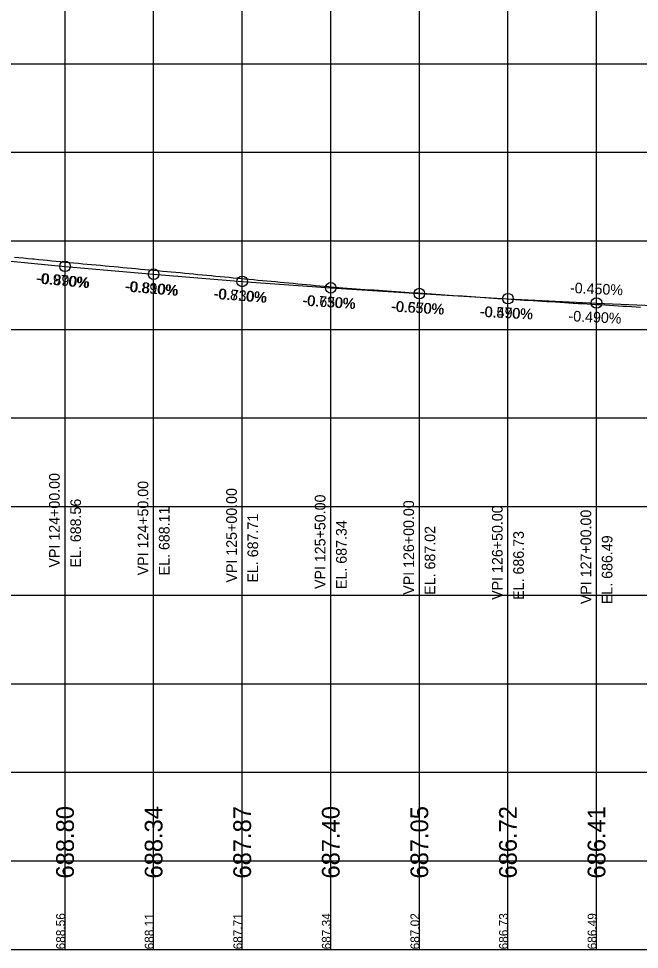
# Model space of a CAD drawing. Extents: x -7164 to 2214450, y -19642 to 253469.
# Drawn here: x 19574 to 19924, y -3000 to -2475 of the extents above; entities that cross this region are included whole.
import ezdxf

# ---------------------------------------------------------------- set-up
doc = ezdxf.new("R2010")
doc.units = 0
for name, color, linetype in [('DESIGN - PROFILE - Proposed', 7, 'Continuous'), ('DESIGN - PROFILE - Proposed Curve Text', 7, 'Continuous'), ('DESIGN - PROFILE - Proposed Text', 7, 'Continuous'), ('DESIGN - SCRATCH - User 1', 7, 'Continuous'), ('DESIGN - SHEET - Light Grid', 7, 'Continuous'), ('SURVEY - PROFILE - Ground Line with Text', 7, 'Continuous')]:
    doc.layers.add(name, color=color, linetype=linetype)

msp = doc.modelspace()

# ---------------------------------------------------------------- linework, layer by layer
at = {"layer": 'DESIGN - PROFILE - Proposed'}
for points in [[(18850, -2500.35), (18900, -2514.7), (18950, -2527.35), (19000, -2538.29), (19050, -2547.53), (19100, -2555.06), (19150, -2561.36), (19200, -2567.61), (19250, -2573.86), (19300, -2580.11), (19350, -2586.36), (19400, -2592.61), (19450, -2598.66), (19500, -2604.31), (19550, -2609.56), (19600, -2614.41), (19650, -2618.86), (19700, -2622.91), (19750, -2626.56)], [(18850, -2500.35), (18900, -2514.7), (18950, -2527.35), (19000, -2538.29), (19050, -2547.53), (19100, -2555.06), (19150, -2561.36), (19200, -2567.61), (19250, -2573.86), (19300, -2580.11), (19350, -2586.36), (19400, -2592.61), (19450, -2598.66), (19500, -2604.31), (19550, -2609.56), (19600, -2614.41), (19650, -2618.86), (19700, -2622.91), (19750, -2626.56)], [(19750, -2626.56), (19800, -2629.81), (19850, -2632.66), (19900, -2635.11), (19950, -2637.36), (20000, -2639.61), (20050, -2641.86), (20100, -2644.11), (20150, -2646.36), (20200, -2648.61), (20250, -2650.86), (20300, -2653.11)], [(19750, -2626.56), (19800, -2629.81), (19850, -2632.66), (19900, -2635.11), (19950, -2637.36), (20000, -2639.61), (20050, -2641.86), (20100, -2644.11), (20150, -2646.36), (20200, -2648.61), (20250, -2650.86), (20300, -2653.11)]]:
    msp.add_lwpolyline(points, dxfattribs=at)
at = {"layer": 'DESIGN - PROFILE - Proposed Text'}
for centre in [(19600, -2614.41), (19600, -2614.41), (19650, -2618.86), (19650, -2618.86), (19700, -2622.91), (19700, -2622.91), (19750, -2626.56), (19750, -2626.56), (19800, -2629.81), (19800, -2629.81), (19850, -2632.66), (19850, -2632.66), (19900, -2635.11), (19900, -2635.11)]:
    msp.add_circle(centre, 3, dxfattribs=at)
at = {"layer": 'DESIGN - SCRATCH - User 1'}
msp.add_line((15000, -3000), (24100, -3000), dxfattribs=at)
msp.add_line((15000, -3000), (24100, -3000), dxfattribs=at)
at = {"layer": 'DESIGN - SHEET - Light Grid'}
for p, q in [((19600, -3000), (19600, -1000)), ((19600, -3000), (19600, -1000)), ((19650, -3000), (19650, -1000)), ((19650, -3000), (19650, -1000)), ((19700, -3000), (19700, -1000)), ((19700, -3000), (19700, -1000)), ((19750, -3000), (19750, -1000)), ((19750, -3000), (19750, -1000)), ((19800, -3000), (19800, -1000)), ((19800, -3000), (19800, -1000)), ((19850, -3000), (19850, -1000)), ((19850, -3000), (19850, -1000)), ((19900, -3000), (19900, -1000)), ((19900, -3000), (19900, -1000)), ((15000, -2500), (24100, -2500)), ((15000, -2500), (24100, -2500)), ((15000, -2550), (24100, -2550)), ((15000, -2550), (24100, -2550)), ((15000, -2600), (24100, -2600)), ((15000, -2600), (24100, -2600)), ((15000, -2650), (24100, -2650)), ((15000, -2650), (24100, -2650)), ((15000, -2700), (24100, -2700)), ((15000, -2700), (24100, -2700)), ((15000, -2750), (24100, -2750)), ((15000, -2750), (24100, -2750)), ((15000, -2800), (24100, -2800)), ((15000, -2800), (24100, -2800)), ((15000, -2850), (24100, -2850)), ((15000, -2850), (24100, -2850)), ((15000, -2900), (24100, -2900)), ((15000, -2900), (24100, -2900)), ((15000, -2950), (24100, -2950)), ((15000, -2950), (24100, -2950)), ((15000, -3000), (24100, -3000)), ((15000, -3000), (24100, -3000))]:
    msp.add_line(p, q, dxfattribs=at)
at = {"layer": 'SURVEY - PROFILE - Ground Line with Text'}
for points in [[(19571.56, -2609.14), (19574.01, -2609.4), (19576.56, -2609.63), (19579.02, -2609.89), (19581.56, -2610.12), (19582.56, -2610.22), (19585.02, -2610.47), (19587.57, -2610.73), (19590.01, -2610.98), (19592.57, -2611.23), (19595.01, -2611.48), (19597.57, -2611.73), (19600.01, -2611.99), (19602.57, -2612.24), (19605.01, -2612.44), (19607.57, -2612.7), (19610.01, -2612.9), (19612.58, -2613.16), (19615.01, -2613.36), (19617.58, -2613.62), (19620.01, -2613.82), (19622.58, -2614.07), (19625, -2614.28), (19627.58, -2614.53), (19630, -2614.74), (19632.58, -2614.99), (19635, -2615.2), (19637.59, -2615.45), (19640, -2615.66), (19642.59, -2615.91), (19645, -2616.12), (19647.59, -2616.37), (19650, -2616.58), (19652.59, -2616.83), (19655, -2617.04), (19657.59, -2617.29), (19660, -2617.5), (19662.6, -2617.75), (19664.99, -2617.97), (19667.6, -2618.23), (19669.99, -2618.45), (19672.6, -2618.7), (19674.99, -2618.92), (19677.59, -2619.18), (19679.99, -2619.4), (19682.59, -2619.65), (19684.99, -2619.87), (19687.59, -2620.13), (19689.99, -2620.35), (19692.59, -2620.61), (19694.99, -2620.82), (19697.59, -2621.08), (19699.99, -2621.3), (19701.38, -2621.43), (19703.78, -2621.65), (19706.38, -2621.9), (19708.79, -2622.12), (19711.38, -2622.36), (19713.79, -2622.58), (19716.38, -2622.83), (19718.79, -2623.05), (19721.38, -2623.29), (19723.8, -2623.51), (19726.38, -2623.76), (19728.8, -2623.98), (19731.37, -2624.22), (19733.8, -2624.44), (19736.37, -2624.69), (19738.81, -2624.91), (19741.37, -2625.15), (19743.81, -2625.37), (19746.37, -2625.62), (19748.81, -2625.84), (19751.37, -2626.08), (19751.88, -2626.12), (19754.33, -2626.34)], [(19571.56, -2609.14), (19574.01, -2609.4), (19576.56, -2609.63), (19579.02, -2609.89), (19581.56, -2610.12), (19582.56, -2610.22), (19585.02, -2610.47), (19587.57, -2610.73), (19590.01, -2610.98), (19592.57, -2611.23), (19595.01, -2611.48), (19597.57, -2611.73), (19600.01, -2611.99), (19602.57, -2612.24), (19605.01, -2612.44), (19607.57, -2612.7), (19610.01, -2612.9), (19612.58, -2613.16), (19615.01, -2613.36), (19617.58, -2613.62), (19620.01, -2613.82), (19622.58, -2614.07), (19625, -2614.28), (19627.58, -2614.53), (19630, -2614.74), (19632.58, -2614.99), (19635, -2615.2), (19637.59, -2615.45), (19640, -2615.66), (19642.59, -2615.91), (19645, -2616.12), (19647.59, -2616.37), (19650, -2616.58), (19652.59, -2616.83), (19655, -2617.04), (19657.59, -2617.29), (19660, -2617.5), (19662.6, -2617.75), (19664.99, -2617.97), (19667.6, -2618.23), (19669.99, -2618.45), (19672.6, -2618.7), (19674.99, -2618.92), (19677.59, -2619.18), (19679.99, -2619.4), (19682.59, -2619.65), (19684.99, -2619.87), (19687.59, -2620.13), (19689.99, -2620.35), (19692.59, -2620.61), (19694.99, -2620.82), (19697.59, -2621.08), (19699.99, -2621.3), (19701.38, -2621.43), (19703.78, -2621.65), (19706.38, -2621.9), (19708.79, -2622.12), (19711.38, -2622.36), (19713.79, -2622.58), (19716.38, -2622.83), (19718.79, -2623.05), (19721.38, -2623.29), (19723.8, -2623.51), (19726.38, -2623.76), (19728.8, -2623.98), (19731.37, -2624.22), (19733.8, -2624.44), (19736.37, -2624.69), (19738.81, -2624.91), (19741.37, -2625.15), (19743.81, -2625.37), (19746.37, -2625.62), (19748.81, -2625.84), (19751.37, -2626.08), (19751.88, -2626.12), (19754.33, -2626.34)], [(19754.33, -2626.34), (19756.88, -2626.51), (19759.33, -2626.73), (19761.88, -2626.9), (19764.33, -2627.07), (19766.88, -2627.24), (19769.33, -2627.41), (19771.88, -2627.58), (19774.33, -2627.75), (19776.88, -2627.92), (19779.32, -2628.09), (19781.88, -2628.26), (19784.32, -2628.43), (19786.88, -2628.6), (19789.32, -2628.77), (19791.88, -2628.94), (19794.32, -2629.11), (19796.88, -2629.28), (19799.32, -2629.44), (19801.88, -2629.62), (19804.32, -2629.78), (19806.88, -2629.95), (19809.32, -2630.12), (19811.88, -2630.29), (19814.32, -2630.46), (19816.88, -2630.63), (19819.32, -2630.8), (19821.88, -2630.97), (19824.32, -2631.14), (19826.88, -2631.31), (19829.32, -2631.48), (19831.88, -2631.65), (19834.32, -2631.82), (19836.87, -2631.99), (19839.32, -2632.16), (19841.87, -2632.33), (19844.32, -2632.47), (19846.87, -2632.64), (19849.32, -2632.78), (19851.87, -2632.95), (19854.32, -2633.09), (19856.88, -2633.27), (19859.32, -2633.41), (19861.88, -2633.58), (19864.32, -2633.72), (19866.88, -2633.89), (19869.32, -2634.03), (19871.88, -2634.2), (19874.32, -2634.34), (19876.88, -2634.52), (19879.31, -2634.66), (19881.88, -2634.83), (19884.31, -2634.97), (19886.88, -2635.14), (19887.35, -2635.17), (19889.78, -2635.31), (19892.35, -2635.45), (19894.78, -2635.59), (19897.35, -2635.74), (19899.78, -2635.88), (19902.35, -2636.02), (19904.78, -2636.19), (19907.35, -2636.33), (19909.78, -2636.5), (19912.35, -2636.64), (19914.78, -2636.81), (19917.35, -2636.95), (19919.78, -2637.12), (19922.35, -2637.26), (19924.78, -2637.43)], [(19754.33, -2626.34), (19756.88, -2626.51), (19759.33, -2626.73), (19761.88, -2626.9), (19764.33, -2627.07), (19766.88, -2627.24), (19769.33, -2627.41), (19771.88, -2627.58), (19774.33, -2627.75), (19776.88, -2627.92), (19779.32, -2628.09), (19781.88, -2628.26), (19784.32, -2628.43), (19786.88, -2628.6), (19789.32, -2628.77), (19791.88, -2628.94), (19794.32, -2629.11), (19796.88, -2629.28), (19799.32, -2629.44), (19801.88, -2629.62), (19804.32, -2629.78), (19806.88, -2629.95), (19809.32, -2630.12), (19811.88, -2630.29), (19814.32, -2630.46), (19816.88, -2630.63), (19819.32, -2630.8), (19821.88, -2630.97), (19824.32, -2631.14), (19826.88, -2631.31), (19829.32, -2631.48), (19831.88, -2631.65), (19834.32, -2631.82), (19836.87, -2631.99), (19839.32, -2632.16), (19841.87, -2632.33), (19844.32, -2632.47), (19846.87, -2632.64), (19849.32, -2632.78), (19851.87, -2632.95), (19854.32, -2633.09), (19856.88, -2633.27), (19859.32, -2633.41), (19861.88, -2633.58), (19864.32, -2633.72), (19866.88, -2633.89), (19869.32, -2634.03), (19871.88, -2634.2), (19874.32, -2634.34), (19876.88, -2634.52), (19879.31, -2634.66), (19881.88, -2634.83), (19884.31, -2634.97), (19886.88, -2635.14), (19887.35, -2635.17), (19889.78, -2635.31), (19892.35, -2635.45), (19894.78, -2635.59), (19897.35, -2635.74), (19899.78, -2635.88), (19902.35, -2636.02), (19904.78, -2636.19), (19907.35, -2636.33), (19909.78, -2636.5), (19912.35, -2636.64), (19914.78, -2636.81), (19917.35, -2636.95), (19919.78, -2637.12), (19922.35, -2637.26), (19924.78, -2637.43)]]:
    msp.add_lwpolyline(points, dxfattribs=at)

# ---------------------------------------------------------------- texts
at = {"layer": 'DESIGN - PROFILE - Proposed Curve Text'}
for s, p in [('VPI 124+00.00', (19597, -2784.41)), ('VPI 124+00.00', (19597, -2784.41)), ('VPI 124+50.00', (19647, -2788.86)), ('VPI 124+50.00', (19647, -2788.86)), ('VPI 125+00.00', (19697, -2792.91)), ('VPI 125+00.00', (19697, -2792.91)), ('EL. 688.56', (19609, -2784.41)), ('EL. 688.56', (19609, -2784.41)), ('VPI 125+50.00', (19747, -2796.56)), ('VPI 125+50.00', (19747, -2796.56)), ('VPI 126+00.00', (19797, -2799.81)), ('VPI 126+00.00', (19797, -2799.81)), ('EL. 688.11', (19659, -2788.86)), ('EL. 688.11', (19659, -2788.86)), ('VPI 126+50.00', (19847, -2802.66)), ('VPI 126+50.00', (19847, -2802.66)), ('VPI 127+00.00', (19897, -2805.11)), ('VPI 127+00.00', (19897, -2805.11)), ('EL. 687.71', (19709, -2792.91)), ('EL. 687.71', (19709, -2792.91)), ('EL. 687.34', (19759, -2796.56)), ('EL. 687.34', (19759, -2796.56)), ('EL. 687.02', (19809, -2799.81)), ('EL. 687.02', (19809, -2799.81)), ('EL. 686.73', (19859, -2802.66)), ('EL. 686.73', (19859, -2802.66)), ('EL. 686.49', (19909, -2805.11)), ('EL. 686.49', (19909, -2805.11))]:
    msp.add_text(s, height=6, rotation=90, dxfattribs=at).set_placement(p)
at = {"layer": 'DESIGN - PROFILE - Proposed Text'}
for s, height, rotation, p in [('-0.970%', 6, 354.4596, (19583.43, -2623.85)), ('-0.970%', 6, 354.4596, (19583.43, -2623.85)), ('-0.890%', 6, 354.9141, (19583.94, -2624.02)), ('-0.890%', 6, 354.9141, (19583.94, -2624.02)), ('-0.890%', 6, 354.9141, (19633.55, -2628.44)), ('-0.890%', 6, 354.9141, (19633.55, -2628.44)), ('-0.810%', 6, 355.3692, (19633.98, -2628.6)), ('-0.810%', 6, 355.3692, (19633.98, -2628.6)), ('-0.810%', 6, 355.3692, (19683.66, -2632.62)), ('-0.810%', 6, 355.3692, (19683.66, -2632.62)), ('-0.730%', 6, 355.8248, (19684.03, -2632.77)), ('-0.730%', 6, 355.8248, (19684.03, -2632.77)), ('-0.450%', 6, 357.4234, (19884.95, -2629.43)), ('-0.450%', 6, 357.4234, (19884.95, -2629.43)), ('-0.730%', 6, 355.8248, (19733.77, -2636.4)), ('-0.730%', 6, 355.8248, (19733.77, -2636.4)), ('-0.650%', 6, 356.281, (19734.08, -2636.55)), ('-0.650%', 6, 356.281, (19734.08, -2636.55)), ('-0.650%', 6, 356.281, (19783.87, -2639.78)), ('-0.650%', 6, 356.281, (19783.87, -2639.78)), ('-0.570%', 6, 356.7377, (19784.14, -2639.92)), ('-0.570%', 6, 356.7377, (19784.14, -2639.92)), ('-0.570%', 6, 356.7377, (19833.98, -2642.76)), ('-0.570%', 6, 356.7377, (19833.98, -2642.76)), ('-0.490%', 6, 357.1948, (19834.2, -2642.9)), ('-0.490%', 6, 357.1948, (19834.2, -2642.9)), ('-0.490%', 6, 357.1948, (19884.08, -2645.34)), ('-0.490%', 6, 357.1948, (19884.08, -2645.34)), ('688.56', 5, 90, (19600, -3000)), ('688.56', 5, 90, (19600, -3000)), ('688.11', 5, 90, (19650, -3000)), ('688.11', 5, 90, (19650, -3000)), ('687.71', 5, 90, (19700, -3000)), ('687.71', 5, 90, (19700, -3000)), ('687.34', 5, 90, (19750, -3000)), ('687.34', 5, 90, (19750, -3000)), ('687.02', 5, 90, (19800, -3000)), ('687.02', 5, 90, (19800, -3000)), ('686.73', 5, 90, (19850, -3000)), ('686.73', 5, 90, (19850, -3000)), ('686.49', 5, 90, (19900, -3000)), ('686.49', 5, 90, (19900, -3000))]:
    msp.add_text(s, height=height, rotation=rotation, dxfattribs=at).set_placement(p)
at = {"layer": 'SURVEY - PROFILE - Ground Line with Text'}
for s, p in [('688.80', (19605, -2960)), ('688.80', (19605, -2960)), ('688.34', (19655, -2960)), ('688.34', (19655, -2960)), ('687.87', (19705, -2960)), ('687.87', (19705, -2960)), ('687.40', (19755, -2960)), ('687.40', (19755, -2960)), ('687.05', (19805, -2960)), ('687.05', (19805, -2960)), ('686.72', (19855, -2960)), ('686.72', (19855, -2960)), ('686.41', (19905, -2960)), ('686.41', (19905, -2960))]:
    msp.add_text(s, height=10, rotation=90, dxfattribs=at).set_placement(p)

doc.saveas('drawing.dxf')
